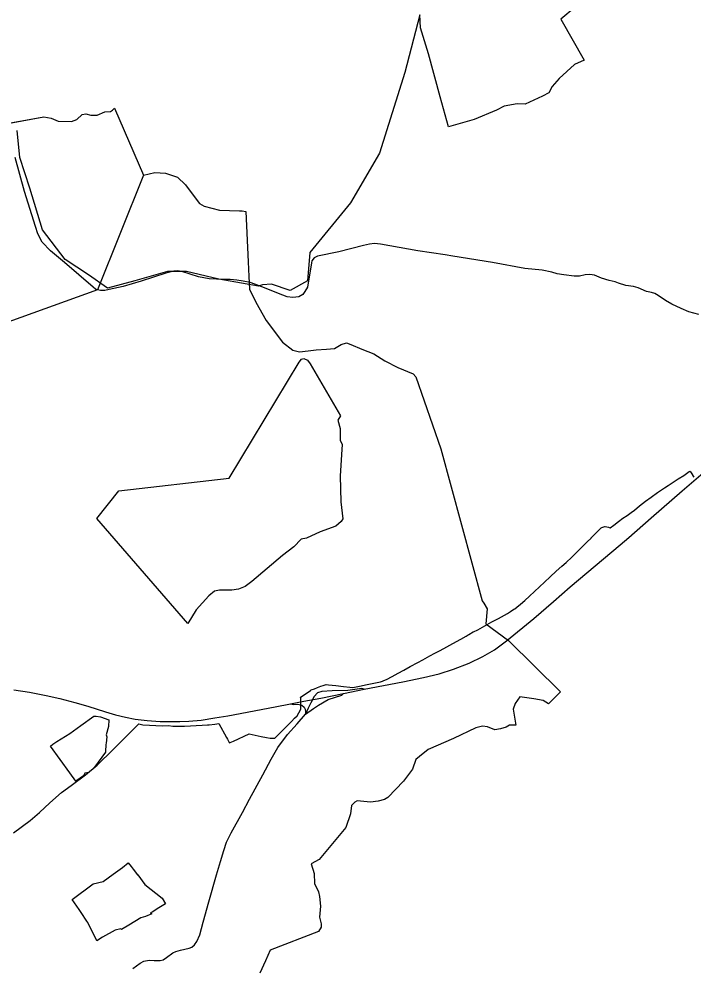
# Model space of a CAD drawing. Extents: x -789162 to -606354, y -1062736 to -945481.
# Drawn here: x -723370 to -720323, y -969889 to -965600 of the extents above; entities that cross this region are included whole.
import ezdxf

# ---------------------------------------------------------------- set-up
doc = ezdxf.new("R2010")
doc.units = 0
for name, color, linetype in [('_SIRSI VZTAHY_OP vodnich zdroju II stupne', 7, 'Continuous'), ('_SIRSI VZTAHY_SILNICE I TRIDY_STAV', 7, 'Continuous'), ('_SIRSI VZTAHY_SILNICE II TRIDY_STAV', 7, 'Continuous'), ('_SIRSI VZTAHY_SILNICE III TRIDY_STAV', 7, 'Continuous'), ('_SIRSI VZTAHY_VTL PLYNOVOD', 7, 'Continuous')]:
    doc.layers.add(name, color=color, linetype=linetype)

msp = doc.modelspace()

# ---------------------------------------------------------------- linework, layer by layer
at = {"layer": '_SIRSI VZTAHY_OP vodnich zdroju II stupne'}
for points in [[(-720856.1, -965546.8), (-720920.9, -965599.8), (-720815.1, -965786.3), (-720858.7, -965804.8), (-720927.5, -965868.3), (-720959.3, -965905.4), (-720975.2, -965933.1), (-721002.9, -965949), (-721082.3, -965984.7), (-721118, -965983.4), (-721176.2, -965994), (-721212, -966012.5), (-721312.5, -966053.5), (-721428.9, -966086.6), (-721466, -965951.7), (-721518.9, -965757.2), (-721554.6, -965639.4), (-721557.2, -965581.2)], [(-721557.2, -965581.2), (-721626, -965842.2), (-721740.3, -966205.6), (-721871, -966430.2), (-722054.7, -966654.8), (-722065.6, -966783.1), (-722143.6, -966827.3), (-722228.8, -966798.5), (-722268.7, -966801.1), (-722287.8, -966806.9), (-722466.1, -966774.9), (-722612.2, -966741.1), (-722698.4, -966740.8), (-722846.1, -966783.7), (-722969.1, -966816.5), (-723055.1, -966756.8), (-723161.2, -966687.4), (-723263.3, -966552.7), (-723320.5, -966364.9), (-723365.6, -966226.1), (-723377.6, -966103.5)], [(-723433.9, -966074.2), (-723366.1, -966061.5), (-723273.6, -966045.4), (-723258.1, -966042.2), (-723224.2, -966047.9), (-723192.2, -966061.5), (-723132.3, -966063.1), (-723108.9, -966053.6), (-723084.2, -966031.1), (-723068, -966028.9), (-723044.6, -966034.6), (-723016.4, -966034.3), (-722982.2, -966019.4), (-722956.5, -966017.8), (-722947.7, -966011.8), (-722938.8, -966002.9), (-722807, -966306.1), (-723014.9, -966823.3), (-723747.3, -967086.8)], [(-723453.5, -966077.7), (-723258.1, -966042.2), (-723224.2, -966047.9), (-723192.2, -966061.5), (-723132.3, -966063.1), (-723108.9, -966053.6), (-723084.2, -966031.1), (-723068, -966028.9), (-723044.6, -966034.6), (-723016.4, -966034.3), (-722982.2, -966019.4), (-722956.5, -966017.8), (-722947.7, -966011.8), (-722938.8, -966002.9), (-722807, -966306.1), (-722755.4, -966293.4), (-722707.2, -966296.1), (-722653.5, -966314.7), (-722616.5, -966349.9), (-722591.5, -966383.2), (-722553.5, -966434.1), (-722533.1, -966446.2), (-722463.7, -966463.8), (-722372.9, -966466.5), (-722360.9, -966467.5), (-722344.2, -966470.2), (-722334, -966697.1), (-722330.3, -966762.9), (-722327.6, -966821.2), (-722299.8, -966879.6), (-722252.5, -966962.9), (-722178.5, -967060.1), (-722132.2, -967096.2), (-722102.5, -967104.6), (-722062.7, -967100), (-722026.6, -967094.4), (-721980.3, -967091.6), (-721944.2, -967088.8), (-721913.6, -967071.2), (-721889.5, -967062.9), (-721870.1, -967070.3), (-721820.1, -967092.5), (-721765.4, -967112.9), (-721715.4, -967145.3), (-721658, -967175), (-721588.6, -967203.7), (-721575.6, -967216.6), (-721462.6, -967541.7), (-721275.6, -968229.7), (-721268.2, -968239.9), (-721254.3, -968265.8), (-721259.8, -968333.4), (-721157, -968409.4), (-720921.8, -968640), (-720976.5, -968695.5), (-721000.5, -968679.8), (-721043.1, -968672.4), (-721106.1, -968663.1), (-721126.5, -968692.7), (-721136.7, -968718.7), (-721124.6, -968790.9), (-721153.3, -968791.8), (-721167.2, -968800.2), (-721193.1, -968808.5), (-721219.1, -968812.2), (-721252.4, -968799.2), (-721274.6, -968795.5), (-721304.3, -968803.9), (-721406.1, -968852), (-721520, -968902), (-721558.9, -968933.5), (-721575.6, -968946.5), (-721591.3, -968990), (-721632.1, -969043.7), (-721702.5, -969117.8), (-721718.2, -969128), (-721746, -969135.4), (-721780.3, -969140), (-721841.4, -969132.6), (-721852.5, -969139.1), (-721866.4, -969153.9), (-721871, -969191.9), (-721892.3, -969253.9), (-722012.7, -969398.4), (-722049.7, -969417.8), (-722034.9, -969461.4), (-722034, -969506.7), (-722015.5, -969544.7), (-722011.8, -969566), (-722006.2, -969609.5), (-722010.8, -969658.6), (-722003.4, -969689.2), (-722004.4, -969704.9), (-722015.5, -969723.4), (-722234, -969808.6), (-722256.2, -969856.8), (-722281.2, -969912.3)]]:
    msp.add_lwpolyline(points, dxfattribs=at)
for points in [[(-722607, -968331.9), (-723018.4, -967857), (-722919.2, -967732.6), (-722420.5, -967675.7), (-722103, -967150.5), (-722092.4, -967137.3), (-722081.8, -967134.7), (-722065.9, -967141.3), (-722054, -967158.5), (-721916.5, -967392.6), (-721928.4, -967412.5), (-721917.8, -967450.8), (-721917.8, -967503.8), (-721908.5, -967522.3), (-721909.8, -967544.8), (-721917.8, -967663.8), (-721915.1, -967781.6), (-721905.9, -967858.3), (-721913.8, -967871.5), (-721937.6, -967891.4), (-722007.7, -967917.8), (-722069.9, -967946.9), (-722093.7, -967950.9), (-722126.8, -967985.3), (-722178.4, -968025), (-722317.3, -968141.4), (-722347.7, -968165.2), (-722378.2, -968177.1), (-722407.3, -968181.1), (-722464.1, -968181.1), (-722486.6, -968185.1), (-722511.8, -968206.2), (-722568.7, -968269.7)], [(-722963.2, -968767.9), (-722964.8, -968797.5), (-722976.2, -968835.3), (-722973.3, -968844.6), (-722976.2, -968873), (-722977.4, -968879.1), (-722978.2, -968911.1), (-722978.2, -968913.9), (-723028.5, -968980.9), (-723053.7, -969004.8), (-723071.5, -969008), (-723078.8, -969020.2), (-723113.3, -969044.5), (-723139.6, -969006.4), (-723226.8, -968886.8), (-723217.5, -968877), (-723198.4, -968864.9), (-723140, -968829.6), (-723089.7, -968793.5), (-723031.3, -968751.3), (-723020.8, -968750.5), (-723001.7, -968753.7)], [(-723129, -969579.5), (-723033.8, -969508.5), (-722989.1, -969497.3), (-722944.6, -969464.8), (-722902.6, -969434.9), (-722876.3, -969414.2), (-722863.5, -969429.9), (-722853.7, -969441.9), (-722834.7, -969467.9), (-722833, -969467.1), (-722801.4, -969511.3), (-722723.3, -969572.5), (-722708.2, -969598.5), (-722737, -969616.4), (-722767.5, -969636), (-722774.8, -969639.7), (-722770, -969644.7), (-722798, -969656.7), (-722818.7, -969662), (-722873.3, -969695.6), (-722907.1, -969715.2), (-722909.9, -969712.1), (-722935.4, -969717.2), (-722991.6, -969750.2), (-723017.9, -969765.6), (-723058.2, -969683.9), (-723063.2, -969676.9), (-723089.2, -969637.4), (-723098.2, -969624.3)]]:
    msp.add_lwpolyline(points, close=True, dxfattribs=at)
at = {"layer": '_SIRSI VZTAHY_SILNICE I TRIDY_STAV'}
for points in [[(-721809, -968629), (-721635.2, -968595.1), (-721541.4, -968576.6), (-721471, -968559.2), (-721406.2, -968538.3), (-721335.7, -968511.3), (-721273.8, -968480.4), (-721220, -968450.3), (-721166.1, -968410.8), (-721042.7, -968309.1), (-720954.1, -968232.9), (-720878.5, -968166.3), (-720652.3, -967975.9), (-720612.6, -967942.5), (-720513, -967854), (-720371.7, -967732), (-720203, -967587.4)], [(-723392.4, -968631.9), (-723322.2, -968641.8), (-723247.2, -968657.1), (-723184.6, -968670.4), (-723116.9, -968688.4), (-723058.7, -968705.4), (-722978.7, -968731.2), (-722934, -968744), (-722888.5, -968755.1), (-722845, -968763.6), (-722790.2, -968770.8), (-722731.3, -968774.6), (-722678.2, -968775.5), (-722643, -968774.9), (-722602.5, -968772.7), (-722546, -968768.1), (-722485.1, -968758.2), (-722426.4, -968749.3), (-722212.5, -968708.1), (-722142.5, -968695.6)], [(-721809, -968629), (-721819.6, -968626.3), (-721883.1, -968635.1), (-721954.3, -968635.6), (-722001.3, -968638.9), (-722020.5, -968644.9), (-722035, -968662.4), (-722050.6, -968689.8), (-722063.2, -968714.5), (-722074.6, -968741.4)], [(-721902.5, -968647.6), (-721809, -968629)], [(-722142.5, -968695.6), (-722082.9, -968683.3), (-722005.4, -968669.3), (-721902.5, -968647.6)], [(-722074.6, -968741.4), (-722038.6, -968716.5), (-722015.8, -968701.1), (-721972.7, -968675.7), (-721910.8, -968656.4), (-721902.5, -968647.6)], [(-722142.5, -968695.6), (-722129.6, -968698.5), (-722108.7, -968696.2), (-722091.4, -968700.9), (-722081.5, -968709.7), (-722076.4, -968719.6), (-722074.4, -968731.7), (-722074.6, -968741.4)]]:
    msp.add_lwpolyline(points, dxfattribs=at)
at = {"layer": '_SIRSI VZTAHY_SILNICE II TRIDY_STAV'}
msp.add_lwpolyline([(-722855, -969890.6), (-722822.4, -969866.4), (-722804.9, -969857.6), (-722782.1, -969853.1), (-722758.5, -969854.4), (-722731.4, -969855.6), (-722717.5, -969851.8), (-722703.3, -969841.5), (-722674.9, -969820.2), (-722660.7, -969813.8), (-722640.1, -969808), (-722600.1, -969799.6), (-722588.5, -969794.4), (-722576.2, -969784.7), (-722565.2, -969768.6), (-722552.8, -969739.1), (-722537.8, -969681.4), (-722511.6, -969589.2), (-722476.8, -969467.8), (-722459.1, -969408), (-722444.2, -969357.7), (-722432.3, -969320), (-722410.3, -969278.1), (-722359.7, -969186.4), (-722328.1, -969125.9), (-722267, -969015.9), (-722229.6, -968944.4), (-722199.9, -968892.1), (-722155.4, -968833.4), (-722112.8, -968785), (-722074.6, -968741.4)], dxfattribs=at)
at = {"layer": '_SIRSI VZTAHY_SILNICE III TRIDY_STAV'}
msp.add_lwpolyline([(-720296.5, -966935.9), (-720342.4, -966923.2), (-720376.6, -966908.8), (-720419.3, -966889.2), (-720447.9, -966871.8), (-720481, -966849.2), (-720495.9, -966841), (-720510.3, -966835.4), (-720533.9, -966831.5), (-720570.6, -966815.1), (-720592.6, -966808.9), (-720626.2, -966805), (-720659.9, -966793.9), (-720675.4, -966787.9), (-720701.4, -966782.4), (-720736.1, -966771.3), (-720768.3, -966757.6), (-720789.8, -966755.2), (-720810.2, -966756.4), (-720835.6, -966761.4), (-720861, -966762.5), (-720907.4, -966756.4), (-720936.6, -966751), (-720961, -966743.8), (-721005.4, -966735.6), (-721083.4, -966727.1), (-721229, -966701), (-721408.3, -966671.2), (-721442.9, -966665.3), (-721566.6, -966647.6), (-721735.2, -966616.7), (-721763.4, -966614.7), (-721786.2, -966617.6), (-721812.9, -966624.2), (-721923.6, -966651.5), (-722020.8, -966672.4), (-722036.2, -966679.6), (-722045.9, -966692.2), (-722048, -966701.4), (-722065, -966811.1), (-722077.1, -966831.5), (-722086.5, -966844.8), (-722105.3, -966855.8), (-722131.6, -966858.2), (-722157.8, -966854.8), (-722197.3, -966841.1), (-722252.7, -966818.2), (-722303.5, -966798.9), (-722325.1, -966790.9), (-722356.9, -966784.4), (-722385.2, -966779.6), (-722415, -966776.9), (-722444.9, -966776.4), (-722509.6, -966774.6), (-722558.2, -966765.8), (-722634.3, -966740.5), (-722653.8, -966738.6), (-722670.2, -966739.9), (-722705.4, -966748.1), (-722818.2, -966784.4), (-722898.5, -966808.8), (-722962.5, -966822.7), (-722981.8, -966826.4), (-723002, -966826.6), (-723014.9, -966824.5), (-723023.8, -966821.4), (-723034.2, -966812.2), (-723163.9, -966699.6), (-723227.2, -966647.4), (-723264.5, -966608.9), (-723285.3, -966571.1), (-723295.2, -966537.4), (-723345.2, -966379.2), (-723386.6, -966225.6)], dxfattribs=at)
at = {"layer": '_SIRSI VZTAHY_VTL PLYNOVOD'}
msp.add_lwpolyline([(-723394.9, -969278.2), (-723319.2, -969222.9), (-723276.7, -969185.9), (-723230.9, -969142.8), (-723177.1, -969095.2), (-723134.1, -969063.3), (-723068.5, -969015.4), (-723016.2, -968972.1), (-722997.7, -968954), (-722962.9, -968919.9), (-722885, -968842.5), (-722827.5, -968785.8), (-722810, -968790.5), (-722720.7, -968793.9), (-722694.7, -968792.8), (-722673.8, -968795.8), (-722621.8, -968795.6), (-722541.4, -968791.3), (-722517.8, -968790.1), (-722509.7, -968789.4), (-722484.7, -968786.6), (-722466, -968784.2), (-722431.3, -968846.6), (-722427.7, -968854.4), (-722427.4, -968854.9), (-722423.3, -968863.9), (-722421.6, -968866.8), (-722420.2, -968869.5), (-722419.9, -968870.1), (-722419.8, -968870.2), (-722419.1, -968871.7), (-722414.9, -968869.8), (-722399.6, -968863.7), (-722328.8, -968830.5), (-722303, -968836.5), (-722274.7, -968842.6), (-722250.8, -968847.4), (-722234.6, -968850.2), (-722213.1, -968850.7), (-722207.2, -968844), (-722138.5, -968774.4), (-722124.5, -968760.1), (-722111.8, -968748.7), (-722097.2, -968721.7), (-722095.1, -968717.8), (-722095.1, -968716), (-722095.5, -968705.1), (-722095.6, -968701.5), (-722096.1, -968683), (-722096.4, -968671.9), (-722096.4, -968669.4), (-722096.6, -968664.4), (-722057.8, -968638.6), (-722052.8, -968635.2), (-722052.7, -968635.1), (-722050.5, -968633.1), (-722050.5, -968633.1), (-722049.7, -968632.4), (-722048.4, -968631.2), (-722034.7, -968626.5), (-722020, -968620.7), (-722004.9, -968615.5), (-721994.2, -968612), (-721981.6, -968607.8), (-721971.4, -968609), (-721937.5, -968612.8), (-721903.3, -968616.3), (-721873.9, -968620), (-721863.3, -968621.4), (-721853.1, -968619.6), (-721830.5, -968615.4), (-721830.6, -968615.4), (-721796.2, -968607.7), (-721766.1, -968601.2), (-721736.2, -968595), (-721727.3, -968592.5), (-721720.1, -968589.8), (-721708.3, -968585), (-721683, -968571.4), (-721656.3, -968556.5), (-721630.7, -968543), (-721601.2, -968526.5), (-721567.7, -968507.7), (-721544.9, -968495.5), (-721512.4, -968477.8), (-721490.2, -968466.2), (-721465.8, -968453.6), (-721435.7, -968437.1), (-721409.4, -968422.9), (-721409.1, -968422.7), (-721373.3, -968402.7), (-721348.5, -968388.5), (-721340, -968383.6), (-721339.6, -968383.3), (-721336.5, -968381.5), (-721316.2, -968370.1), (-721315.6, -968369.8), (-721315.6, -968369.8), (-721295.9, -968359.9), (-721263.7, -968342.5), (-721263.7, -968342.5), (-721232.3, -968324.6), (-721202.5, -968308.7), (-721162.1, -968286.6), (-721148, -968278.1), (-721132.6, -968267.8), (-721129.2, -968265.3), (-721129.2, -968265.3), (-721119.4, -968258.2), (-721103, -968244.9), (-721083.1, -968227.4), (-721061.8, -968207.9), (-721040, -968187.2), (-721017.7, -968166.9), (-720993.9, -968145.1), (-720968.2, -968121.2), (-720941, -968095.8), (-720915.6, -968073.1), (-720915.5, -968073), (-720896.7, -968056), (-720870.7, -968031.5), (-720846.8, -968008.5), (-720824.2, -967986.1), (-720801.4, -967963.5), (-720783.5, -967945.5), (-720783.5, -967945.4), (-720763.2, -967924.7), (-720746.3, -967906.7), (-720738.9, -967898.8), (-720735.8, -967897.4), (-720735.8, -967897.4), (-720735.4, -967897.3), (-720721.4, -967894), (-720720.9, -967893.8), (-720705, -967896.4), (-720701.7, -967897.5), (-720696.9, -967899), (-720680.7, -967886.9), (-720659.6, -967870.7), (-720640.6, -967856.4), (-720640.6, -967856.4), (-720620.9, -967843.2), (-720602.8, -967830.4), (-720587.7, -967818.9), (-720587.7, -967818.9), (-720564.6, -967800.3), (-720537.4, -967779), (-720512.4, -967760.4), (-720484.1, -967740.3), (-720461.8, -967725.4), (-720461.7, -967725.3), (-720451.4, -967718.7), (-720434.7, -967707.6), (-720389.8, -967678.7), (-720365.3, -967662.6), (-720340.8, -967645.6), (-720338.9, -967644.4), (-720337.4, -967644), (-720335.1, -967646.8), (-720326.2, -967660.1), (-720325.7, -967660.8), (-720318.8, -967670.5)], dxfattribs=at)

doc.saveas('drawing.dxf')
